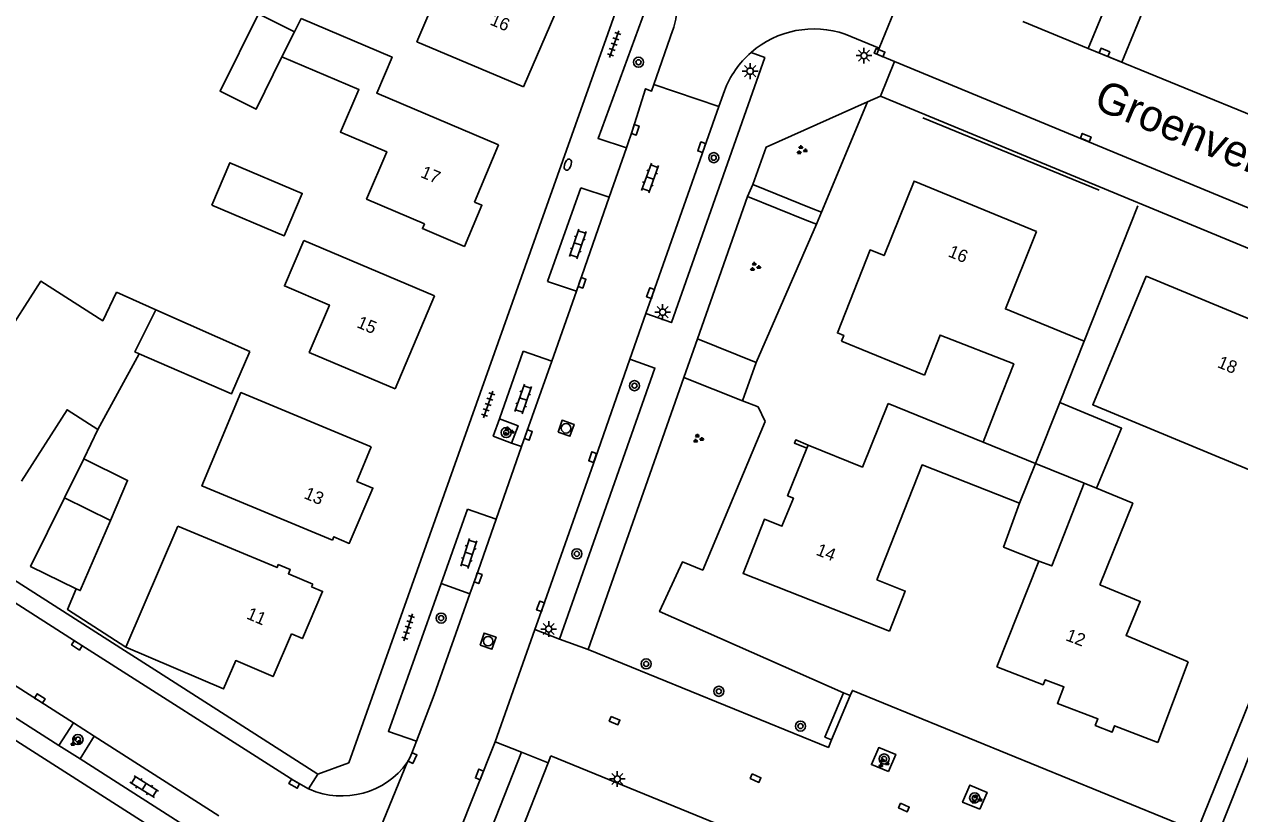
# Model space of a CAD drawing. Extents: x 136000 to 141014, y 402000 to 403500.
# Drawn here: x 138612.1 to 138708.5, y 402317 to 402379.7 of the extents above; entities that cross this region are included whole.
import ezdxf

# ---------------------------------------------------------------- set-up
doc = ezdxf.new("R2010")
doc.units = 0
for name, color, linetype in [('bp-grn-parkeervak', 7, 'Continuous'), ('gg-afsc-erfafscheiding', 7, 'Continuous'), ('gg-afsc-muur', 7, 'Continuous'), ('gg-anno-huisnummerreeks BGT', 7, 'Continuous'), ('gg-anno-openbare ruimte label', 7, 'Continuous'), ('gg-bbg-bijgebouw', 7, 'Continuous'), ('gg-bbg-gedigitaliseerde bebouwing', 7, 'Continuous'), ('gg-bbg-gedigitaliseerde bijgebouw', 7, 'Continuous'), ('gg-bbg-hoofdgebouw', 7, 'Continuous'), ('gg-bbg-luifel en loopbrug', 7, 'Continuous'), ('gg-bbg-tussenscheiding', 7, 'Continuous'), ('gg-knt-verharding', 7, 'Continuous'), ('gg-knt-verharding nz', 7, 'Continuous'), ('gt-grn-groengrens', 7, 'Continuous'), ('gt-grn-vlakafsluiter', 7, 'Continuous'), ('gt-grn-weggrens', 7, 'Continuous'), ('gt-symb-boom', 7, 'Continuous'), ('gt-symb-brandkraan', 7, 'Continuous'), ('gt-symb-groenvak', 7, 'Continuous'), ('gt-symb-klinker verharding', 7, 'Continuous'), ('gt-symb-kolk', 7, 'Continuous'), ('gt-symb-kolk center center', 7, 'Continuous'), ('gt-symb-lichtmast', 7, 'Continuous'), ('gt-symb-rioolschacht', 7, 'Continuous'), ('gt-symb-tegel verharding', 7, 'Continuous')]:
    doc.layers.add(name, color=color, linetype=linetype)

# ---------------------------------------------------------------- blocks, each defined once
blk = doc.blocks.new('gt0-BOOM')
at = {"layer": 'gt-symb-boom'}
for radius in [0.4, 0.2]:
    blk.add_circle((0, 0), radius, dxfattribs=at)
blk = doc.blocks.new('gt0-KOLK')
at = {"layer": 'gt-symb-kolk'}
blk.add_lwpolyline([(0, 0), (0.375, 0), (0.375, 0.4), (-0.375, 0.4), (-0.375, 0), (0, 0)], dxfattribs=at)
blk = doc.blocks.new('gt0-LMAST')
at = {"layer": 'gt-symb-lichtmast'}
for p, q in [((-0.182, 0.173), (-0.447, 0.438)), ((-0.005, 0.246), (-0.005, 0.621)), ((0.172, 0.173), (0.437, 0.438)), ((-0.255, -0.004), (-0.63, -0.004)), ((-0.182, -0.181), (-0.447, -0.446)), ((-0.005, -0.254), (-0.005, -0.629)), ((0.437, -0.446), (0.172, -0.181)), ((0.245, -0.004), (0.62, -0.004))]:
    blk.add_line(p, q, dxfattribs=at)
blk.add_circle((-0.005, -0.004), 0.25, dxfattribs=at)
blk = doc.blocks.new('gt0-GRVAK')
at = {"layer": 'gt-symb-groenvak'}
for p, q in [((-0.11, 0.189), (-0.228, 0.24)), ((-0.182, 0.153), (0.088, 0.153)), ((-0.091, 0.211), (-0.156, 0.322)), ((-0.047, 0.214), (-0.047, 0.393)), ((-0.004, 0.211), (0.061, 0.322)), ((0.015, 0.189), (0.133, 0.24)), ((0.262, -0.052), (0.197, 0.059)), ((0.305, -0.049), (0.305, 0.13)), ((0.349, -0.052), (0.414, 0.059)), ((-0.245, -0.228), (-0.363, -0.177)), ((-0.318, -0.264), (-0.047, -0.264)), ((-0.226, -0.206), (-0.291, -0.095)), ((-0.183, -0.203), (-0.183, -0.024)), ((-0.139, -0.206), (-0.074, -0.095)), ((-0.12, -0.228), (-0.002, -0.177)), ((0.243, -0.074), (0.125, -0.023)), ((0.17, -0.11), (0.441, -0.11)), ((0.368, -0.074), (0.486, -0.023))]:
    blk.add_line(p, q, dxfattribs=at)
blk = doc.blocks.new('gt0-RS')
at = {"layer": 'gt-symb-rioolschacht'}
blk.add_lwpolyline([(-0.5, -0.5), (0.5, -0.5), (0.5, 0.5), (-0.5, 0.5)], close=True, dxfattribs=at)
blk.add_circle((0, 0), 0.375, dxfattribs=at)
blk = doc.blocks.new('gt0-KL1')
at = {"layer": 'gt-symb-klinker verharding'}
for p, q in [((-1.15, 0.3), (1.15, 0.3)), ((-1, -0.3), (-1, 0.3)), ((-0.5, 0.3), (-0.5, 0.45)), ((0, -0.3), (0, 0.3)), ((0.5, 0.3), (0.5, 0.45)), ((1, -0.3), (1, 0.3)), ((-1.15, -0.3), (1.15, -0.3)), ((-0.5, -0.45), (-0.5, -0.3)), ((0.5, -0.45), (0.5, -0.3))]:
    blk.add_line(p, q, dxfattribs=at)
blk = doc.blocks.new('gt0-TEG1')
at = {"layer": 'gt-symb-tegel verharding'}
for p, q in [((-1.125, 0), (1.125, 0)), ((-0.9, -0.25), (-0.9, 0.25)), ((-0.45, -0.25), (-0.45, 0.25)), ((0, -0.25), (0, 0.25)), ((0.45, -0.25), (0.45, 0.25)), ((0.9, -0.25), (0.9, 0.25))]:
    blk.add_line(p, q, dxfattribs=at)
blk = doc.blocks.new('gt0-KOLKCC')
at = {"layer": 'gt-symb-kolk center center'}
blk.add_lwpolyline([(-0.375, 0.2), (0.375, 0.2), (0.375, -0.2), (-0.375, -0.2)], close=True, dxfattribs=at)
blk = doc.blocks.new('gt0-BR')
at = {"layer": 'gt-symb-brandkraan'}
for centre, radius, start, end in [((-0.244, 0), 0.206, 107.56694, 252.43307), ((0.599, -2.664), 3, 106.89205, 107.56694), ((0, -0.691), 0.938, 73.10799, 106.89205), ((-0.599, -2.664), 3, 72.43309, 73.10799), ((0.244, 0), 0.206, 287.56695, 72.43309), ((0.599, 2.664), 3, 252.43307, 253.10797), ((0, 0.691), 0.938, 253.10797, 286.89206), ((-0.599, 2.664), 3, 286.89206, 287.56695)]:
    blk.add_arc(centre, radius, start, end, dxfattribs=at)

msp = doc.modelspace()

# ---------------------------------------------------------------- linework, layer by layer
at = {"layer": 'bp-grn-parkeervak'}
msp.add_lwpolyline([(138696.474, 402377.737), (138699.152, 402376.64), (138701.127, 402381.462), (138698.455, 402382.556), (138696.474, 402377.737)], dxfattribs=at)
at = {"layer": 'gg-afsc-erfafscheiding'}
msp.add_line((138713.462, 402336.356), (138705.143, 402315.697), dxfattribs=at)
at = {"layer": 'gg-afsc-muur'}
for p, q in [((138697.346, 402366.495), (138683.357, 402372.247)), ((138696.154, 402354.512), (138700.414, 402365.264)), ((138617.947, 402347.508), (138616.836, 402345.169))]:
    msp.add_line(p, q, dxfattribs=at)
for points in [[(138674.17, 402346.01), (138673.18, 402346.42), (138673.28, 402346.67), (138674.275, 402346.266)], [(138620.165, 402330.22), (138615.545, 402333.215), (138616.231, 402334.87)]]:
    msp.add_lwpolyline(points, dxfattribs=at)
at = {"layer": 'gg-bbg-bijgebouw'}
msp.add_line((138618.936, 402340.273), (138615.304, 402342.068), dxfattribs=at)
for points in [[(138632.539, 402377.08), (138630.502, 402372.924), (138627.633, 402374.349), (138630.68, 402380.482), (138633.53, 402379.07)], [(138626.977, 402365.306), (138628.404, 402368.672), (138634.143, 402366.238), (138632.716, 402362.872), (138626.977, 402365.306)], [(138629.986, 402353.679), (138628.546, 402350.345), (138621.215, 402353.513)], [(138615.304, 402342.068), (138612.604, 402336.636), (138616.231, 402334.87)], [(138692.57, 402337.058), (138689.766, 402338.169), (138691.032, 402341.647)], [(138616.231, 402334.87), (138616.548, 402334.715), (138618.936, 402340.273)]]:
    msp.add_lwpolyline(points, dxfattribs=at)
at = {"layer": 'gg-bbg-gedigitaliseerde bebouwing'}
for p, q in [((138619.405, 402358.397), (138622.549, 402356.995)), ((138683.489, 402351.823), (138676.91, 402354.52)), ((138680.62, 402349.57), (138688.141, 402346.499)), ((138688.141, 402346.499), (138689.293, 402349.444))]:
    msp.add_line(p, q, dxfattribs=at)
for points in [[(138634.261, 402362.49), (138632.732, 402358.89), (138636.299, 402357.374), (138634.707, 402353.625), (138641.51, 402350.73)], [(138619.405, 402358.397), (138618.324, 402356.132), (138613.417, 402359.27), (138610.273, 402354.352)], [(138716.67, 402353.17), (138712.426, 402342.979), (138696.836, 402349.469), (138701.08, 402359.66)], [(138689.293, 402349.444), (138690.569, 402352.708), (138684.728, 402354.992), (138683.489, 402351.823)], [(138636.54, 402338.72), (138626.196, 402343.029), (138629.282, 402350.437), (138639.62, 402346.13)], [(138691.032, 402341.647), (138683.3, 402344.688), (138679.716, 402335.573)], [(138697.135, 402342.843), (138700.003, 402341.652), (138697.392, 402335.177)], [(138624.275, 402339.827), (138632.148, 402336.547), (138632.247, 402336.784)], [(138697.392, 402335.177), (138700.597, 402333.857), (138699.48, 402331.145), (138704.403, 402329.066)]]:
    msp.add_lwpolyline(points, dxfattribs=at)
at = {"layer": 'gg-bbg-gedigitaliseerde bijgebouw'}
msp.add_line((138622.549, 402356.995), (138629.986, 402353.679), dxfattribs=at)
msp.add_lwpolyline([(138697.135, 402342.843), (138699.116, 402347.601), (138694.215, 402349.641)], dxfattribs=at)
at = {"layer": 'gg-bbg-hoofdgebouw'}
for p, q in [((138633.53, 402379.07), (138634.055, 402380.112)), ((138647.801, 402365.541), (138649.72, 402370.09)), ((138644.64, 402358.1), (138634.261, 402362.49)), ((138716.67, 402353.17), (138701.08, 402359.66)), ((138641.51, 402350.73), (138644.64, 402358.1)), ((138694.215, 402349.641), (138696.154, 402354.512)), ((138617.947, 402347.508), (138621.215, 402353.513)), ((138674.275, 402346.266), (138674.17, 402346.01)), ((138624.275, 402339.827), (138620.165, 402330.22)), ((138689.24, 402328.66), (138692.57, 402337.058)), ((138634.89, 402335.019), (138634.98, 402335.23)), ((138702, 402322.65), (138704.403, 402329.066))]:
    msp.add_line(p, q, dxfattribs=at)
for points in [[(138651.7, 402374.7), (138643.236, 402378.271), (138646.37, 402385.65)], [(138646.37, 402385.65), (138654.87, 402382.04), (138651.7, 402374.7)], [(138634.055, 402380.112), (138641.27, 402377.051), (138640.051, 402374.194), (138649.72, 402370.09)], [(138643.84, 402363.835), (138639.251, 402365.781), (138640.848, 402369.546), (138637.18, 402371.102), (138638.636, 402374.477), (138632.539, 402377.08)], [(138692.37, 402363.204), (138682.66, 402367.22), (138680.28, 402361.31), (138679.17, 402361.75), (138676.58, 402355.17), (138677.09, 402354.97), (138676.91, 402354.52)], [(138647.801, 402365.541), (138648.39, 402365.292), (138647.013, 402362.032), (138643.676, 402363.447), (138643.84, 402363.835)], [(138696.154, 402354.512), (138689.912, 402357.076), (138692.37, 402363.204)], [(138680.62, 402349.57), (138678.57, 402344.52), (138674.275, 402346.266)], [(138611.88, 402343.4), (138615.503, 402349.07), (138617.947, 402347.508)], [(138636.54, 402338.72), (138636.65, 402338.984), (138637.872, 402338.465), (138639.749, 402342.854), (138638.477, 402343.381), (138639.62, 402346.13)], [(138680.71, 402331.49), (138669.1, 402336.07), (138670.8, 402340.38), (138672.19, 402339.83), (138673.1, 402342.06), (138672.63, 402342.25), (138674.17, 402346.01)], [(138634.98, 402335.23), (138633.05, 402336.06), (138633.19, 402336.38), (138632.247, 402336.784)], [(138633.291, 402331.281), (138634.161, 402330.908), (138635.76, 402334.647), (138634.89, 402335.019)], [(138680.71, 402331.49), (138681.97, 402334.684), (138679.716, 402335.573)], [(138620.165, 402330.22), (138627.907, 402326.908), (138628.87, 402329.16), (138631.84, 402327.89), (138633.291, 402331.281)], [(138689.24, 402328.66), (138692.9, 402327.24), (138693.06, 402327.64), (138694.55, 402327.07), (138694.03, 402325.77), (138697.24, 402324.53), (138697.03, 402324.02), (138698.36, 402323.48), (138698.57, 402323.99), (138702, 402322.65)]]:
    msp.add_lwpolyline(points, dxfattribs=at)
at = {"layer": 'gg-bbg-luifel en loopbrug'}
msp.add_line((138616.836, 402345.169), (138615.304, 402342.068), dxfattribs=at)
msp.add_lwpolyline([(138616.836, 402345.169), (138620.296, 402343.46), (138618.936, 402340.273)], dxfattribs=at)
at = {"layer": 'gg-bbg-tussenscheiding'}
for p, q in [((138632.539, 402377.08), (138633.53, 402379.07)), ((138694.215, 402349.641), (138692.289, 402344.806)), ((138692.289, 402344.806), (138688.141, 402346.499)), ((138692.289, 402344.806), (138691.032, 402341.647)), ((138692.289, 402344.806), (138696.155, 402343.24)), ((138696.155, 402343.24), (138697.135, 402342.843))]:
    msp.add_line(p, q, dxfattribs=at)
for points in [[(138622.549, 402356.995), (138620.883, 402353.657), (138621.215, 402353.513)], [(138696.155, 402343.24), (138693.579, 402336.673), (138692.57, 402337.058)]]:
    msp.add_lwpolyline(points, dxfattribs=at)
at = {"layer": 'gg-knt-verharding'}
for p, q in [((138682.267, 402383.577), (138679.905, 402377.759)), ((138663.531, 402379.206), (138662.039, 402374.884)), ((138696.474, 402377.737), (138691.28, 402379.875)), ((138677.197, 402378.874), (138679.905, 402377.759)), ((138679.905, 402377.759), (138679.709, 402377.281)), ((138679.709, 402377.281), (138681.123, 402376.696)), ((138722.445, 402367.101), (138696.474, 402377.737)), ((138681.123, 402376.696), (138722.033, 402359.761)), ((138662.039, 402374.884), (138667.177, 402373.145)), ((138667.177, 402373.145), (138667.621, 402374.373)), ((138552.13, 402373.363), (138620.057, 402329.967)), ((138678.975, 402373.505), (138679.99, 402373.96)), ((138659.864, 402369.859), (138658.49, 402365.928)), ((138656.228, 402366.677), (138653.609, 402359.236)), ((138658.49, 402365.928), (138656.228, 402366.677)), ((138669.874, 402366.938), (138674.514, 402365.065)), ((138669.46, 402365.984), (138665.5, 402354.697)), ((138674.169, 402364.094), (138669.46, 402365.984)), ((138674.514, 402365.065), (138675.311, 402364.743)), ((138674.928, 402363.789), (138674.169, 402364.094)), ((138653.609, 402359.236), (138655.886, 402358.481)), ((138655.886, 402358.481), (138653.93, 402352.935)), ((138660.119, 402353.072), (138661.394, 402356.697)), ((138665.5, 402354.697), (138670.15, 402352.819)), ((138651.666, 402353.715), (138649.779, 402348.356)), ((138653.93, 402352.935), (138651.666, 402353.715)), ((138656.811, 402330.038), (138664.417, 402351.618)), ((138664.417, 402351.618), (138669.066, 402349.78)), ((138650.744, 402346.428), (138651.539, 402346.15)), ((138651.539, 402346.15), (138649.523, 402340.393)), ((138647.251, 402341.17), (138645.175, 402335.269)), ((138649.523, 402340.393), (138647.251, 402341.17)), ((138645.175, 402335.269), (138647.428, 402334.463)), ((138649.456, 402322.723), (138652.597, 402331.627)), ((138652.597, 402331.627), (138654.56, 402330.869)), ((138620.057, 402329.967), (138622.737, 402328.253)), ((138654.56, 402330.869), (138656.811, 402330.038)), ((138603.738, 402329.528), (138614.844, 402322.429)), ((138622.737, 402328.253), (138635.39, 402320.16)), ((138677.602, 402326.385), (138676.119, 402322.875)), ((138616.004, 402324.226), (138614.844, 402322.429)), ((138617.655, 402323.172), (138616.004, 402324.226)), ((138614.844, 402322.429), (138616.529, 402321.364)), ((138616.529, 402321.364), (138617.655, 402323.172)), ((138649.456, 402322.723), (138651.527, 402321.896)), ((138616.529, 402321.364), (138626.373, 402315.058)), ((138651.527, 402321.896), (138653.648, 402321.058)), ((138653.648, 402321.058), (138653.868, 402321.614)), ((138653.868, 402321.614), (138699.536, 402302.905)), ((138649.05, 402309.422), (138653.648, 402321.058)), ((138634.642, 402318.991), (138633.493, 402319.637)), ((138634.713, 402318.951), (138634.642, 402318.991))]:
    msp.add_line(p, q, dxfattribs=at)
for points in [[(138696.474, 402377.737), (138698.381, 402382.376), (138693.21, 402384.487)], [(138635.39, 402320.16), (138637.84, 402321.05), (138659.81, 402382.94)], [(138663.87, 402380.964), (138661.682, 402381.738), (138657.608, 402370.597), (138659.864, 402369.859)], [(138661.394, 402356.697), (138663.428, 402355.989), (138670.824, 402377.016), (138669.743, 402377.432)], [(138662.039, 402374.884), (138661.851, 402374.364), (138661.362, 402374.548), (138660.366, 402371.341), (138659.864, 402369.859)], [(138669.874, 402366.938), (138670.93, 402369.9), (138678.975, 402373.505)], [(138679.99, 402373.96), (138720.9, 402357.02), (138721.259, 402357.89)], [(138661.394, 402356.697), (138661.961, 402358.258), (138667.177, 402373.145)], [(138633.493, 402319.637), (138616.382, 402330.538), (138599.817, 402341.146), (138584.532, 402350.823), (138563.85, 402364.149), (138551.349, 402372.13)], [(138530.726, 402370.884), (138554.26, 402355.848), (138555.847, 402358.342), (138630.55, 402310.598), (138631.301, 402308.545)], [(138652.597, 402331.627), (138653.238, 402333.402), (138657.405, 402345.258), (138660.119, 402353.072)], [(138654.56, 402330.869), (138662.12, 402352.382), (138660.119, 402353.072)], [(138669.066, 402349.78), (138670.291, 402349.296), (138670.847, 402348.125)], [(138650.744, 402346.428), (138649.296, 402346.984), (138649.779, 402348.356)], [(138649.779, 402348.356), (138651.268, 402347.796), (138650.744, 402346.428)], [(138643.217, 402322.76), (138640.975, 402323.54), (138645.175, 402335.269)], [(138647.428, 402334.463), (138644.601, 402326.443), (138643.217, 402322.76)], [(138676.119, 402322.875), (138675.866, 402322.276), (138656.811, 402330.038)], [(138704.826, 402315.729), (138677.777, 402326.799), (138677.602, 402326.385)], [(138643.217, 402322.76), (138642.85, 402321.821), (138642.674, 402321.439), (138642.472, 402321.074)], [(138649.456, 402322.723), (138643.41, 402307.596), (138642.741, 402306.083)], [(138680.642, 402320.354), (138681.21, 402321.722), (138679.861, 402322.265), (138679.286, 402320.904), (138680.642, 402320.354)], [(138651.527, 402321.896), (138644.952, 402305.186), (138642.741, 402306.083)], [(138687.891, 402317.369), (138688.46, 402318.697), (138687.093, 402319.28), (138686.513, 402317.926), (138687.891, 402317.369)]]:
    msp.add_lwpolyline(points, dxfattribs=at)
for centre, radius, start, end in [((138658.186, 402381.148), 5.687, 340.02944, 358.14149), ((138674.715, 402371.716), 7.576, 70.87942, 131.01819), ((138674.71, 402371.721), 7.569, 131.01494, 159.48769), ((138637.275, 402324.828), 6.411, 246.44816, 324.15703)]:
    msp.add_arc(centre, radius, start, end, dxfattribs=at)
at = {"layer": 'gg-knt-verharding nz'}
for p, q in [((138655.886, 402358.481), (138658.49, 402365.928)), ((138651.539, 402346.15), (138653.93, 402352.935)), ((138604.88, 402331.307), (138616.004, 402324.226)), ((138617.655, 402323.172), (138627.544, 402316.851))]:
    msp.add_line(p, q, dxfattribs=at)
msp.add_lwpolyline([(138647.428, 402334.463), (138647.903, 402335.767), (138649.523, 402340.393)], dxfattribs=at)
at = {"layer": 'gt-grn-groengrens'}
for p, q in [((138678.975, 402373.505), (138675.311, 402364.743)), ((138674.928, 402363.789), (138670.15, 402352.819)), ((138677.068, 402326.611), (138677.602, 402326.385))]:
    msp.add_line(p, q, dxfattribs=at)
for points in [[(138706.781, 402315.4), (138705.62, 402314.674), (138705.33, 402313.948), (138708.523, 402313.803), (138715.199, 402315.98), (138726.086, 402324.979), (138735.23, 402339.204), (138737.552, 402341.526), (138740.545, 402343.888), (138725.795, 402354.299), (138722.167, 402355.896), (138714.474, 402336.591), (138714.619, 402335.14), (138706.781, 402315.4)], [(138670.847, 402348.125), (138665.905, 402336.348), (138664.293, 402336.997), (138662.481, 402333.058), (138677.068, 402326.611)], [(138677.068, 402326.611), (138675.595, 402323.097), (138676.119, 402322.875)]]:
    msp.add_lwpolyline(points, dxfattribs=at)
at = {"layer": 'gt-grn-vlakafsluiter'}
for p, q in [((138675.311, 402364.743), (138674.928, 402363.789)), ((138670.15, 402352.819), (138669.066, 402349.78))]:
    msp.add_line(p, q, dxfattribs=at)
at = {"layer": 'gt-grn-weggrens'}
for p, q in [((138679.99, 402373.96), (138681.123, 402376.696)), ((138669.874, 402366.938), (138669.46, 402365.984)), ((138665.5, 402354.697), (138664.417, 402351.618)), ((138635.765, 402304.696), (138642.472, 402321.074)), ((138635.39, 402320.16), (138634.642, 402318.991))]:
    msp.add_line(p, q, dxfattribs=at)

# ---------------------------------------------------------------- block references
at = {"layer": 'gt-symb-boom'}
for p in [(138660.812, 402376.647), (138666.777, 402369.073), (138660.494, 402350.98), (138650.323, 402347.258), (138655.923, 402337.636), (138645.163, 402332.538), (138661.419, 402328.899), (138667.181, 402326.723), (138673.659, 402323.964), (138616.362, 402322.896), (138680.288, 402321.354), (138687.47, 402318.266)]:
    msp.add_blockref('gt0-BOOM', p, dxfattribs=at)
at = {"layer": 'gt-symb-brandkraan', "rotation": -109.26841496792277}
msp.add_blockref('gt0-BR', (138655.208, 402368.52), dxfattribs=at)
at = {"layer": 'gt-symb-groenvak'}
for p in [(138673.739, 402369.676), (138670.041, 402360.412), (138650.48, 402347.336), (138665.525, 402346.775), (138616.138, 402322.726), (138680.219, 402321.013), (138687.598, 402318.149)]:
    msp.add_blockref('gt0-GRVAK', p, dxfattribs=at)
at = {"layer": 'gt-symb-klinker verharding'}
for p, rotation in [((138661.73, 402367.463), 70.36929772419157), ((138655.997, 402362.222), -108.85183578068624), ((138651.672, 402349.922), -108.85183577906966), ((138647.348, 402337.67), 72.41690287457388), ((138621.622, 402319.162), -32.13289585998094)]:
    msp.add_blockref('gt0-KL1', p, dxfattribs=dict(at, rotation=rotation))
at = {"layer": 'gt-symb-kolk'}
for p, rotation in [((138679.851, 402377.223), -22.461175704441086), ((138697.685, 402377.242), -22.675114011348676), ((138660.366, 402371.341), -107.27542027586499), ((138696.198, 402370.483), -22.461175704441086), ((138666.012, 402369.835), 70.73158503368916), ((138656.142, 402359.207), -109.4495687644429), ((138661.961, 402358.258), 70.06095208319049), ((138651.883, 402347.132), -109.32248237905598), ((138657.367, 402345.246), 70.73158503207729), ((138647.903, 402335.767), -110.06634962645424), ((138653.238, 402333.402), 70.11483488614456), ((138616.382, 402330.538), 147.50242843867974), ((138613.242, 402325.988), -32.46679945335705), ((138642.711, 402321.513), -116.02719868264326), ((138648.387, 402320.049), 68.23049831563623), ((138633.615, 402319.568), 150.66720921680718)]:
    msp.add_blockref('gt0-KOLK', p, dxfattribs=dict(at, rotation=rotation))
at = {"layer": 'gt-symb-kolk center center'}
for p, rotation in [((138658.91, 402324.402), -23.462000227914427), ((138670.096, 402319.837), -24.51507073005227), ((138681.857, 402317.503), -23.514556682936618)]:
    msp.add_blockref('gt0-KOLKCC', p, dxfattribs=dict(at, rotation=rotation))
at = {"layer": 'gt-symb-lichtmast'}
for p in [(138678.693, 402377.174), (138669.67, 402375.943), (138662.731, 402356.817), (138653.696, 402331.672), (138659.133, 402319.77)]:
    msp.add_blockref('gt0-LMAST', p, dxfattribs=at)
at = {"layer": 'gt-symb-rioolschacht'}
for p, rotation in [((138655.064, 402347.595), -18.779117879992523), ((138648.883, 402330.704), -19.03307980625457)]:
    msp.add_blockref('gt0-RS', p, dxfattribs=dict(at, rotation=rotation))
at = {"layer": 'gt-symb-tegel verharding'}
for p, rotation in [((138658.879, 402378.078), -108.85183578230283), ((138648.886, 402349.489), -108.85183578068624), ((138642.543, 402331.808), 72.41690287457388)]:
    msp.add_blockref('gt0-TEG1', p, dxfattribs=dict(at, rotation=rotation))

# ---------------------------------------------------------------- texts
at = {"layer": 'gg-anno-huisnummerreeks BGT'}
for s, rotation, p in [('16', 337, (138648.967, 402379.658)), ('17', 337.1, (138643.465, 402367.553)), ('16', 337.5, (138685.296, 402361.26)), ('15', 337, (138638.404, 402355.638)), ('18', 337.4, (138706.647, 402352.468)), ('13', 336.8, (138634.218, 402342.07)), ('14', 338.5, (138674.825, 402337.574)), ('11', 336.8, (138629.655, 402332.521)), ('12', 339.1, (138694.624, 402330.788))]:
    msp.add_text(s, height=1, rotation=rotation, dxfattribs=at).set_placement(p)
at = {"layer": 'gg-anno-openbare ruimte label'}
msp.add_text('Groenvelde', height=2.5, rotation=337.5, dxfattribs=at).set_placement((138696.792, 402373.027))

doc.saveas('drawing.dxf')
